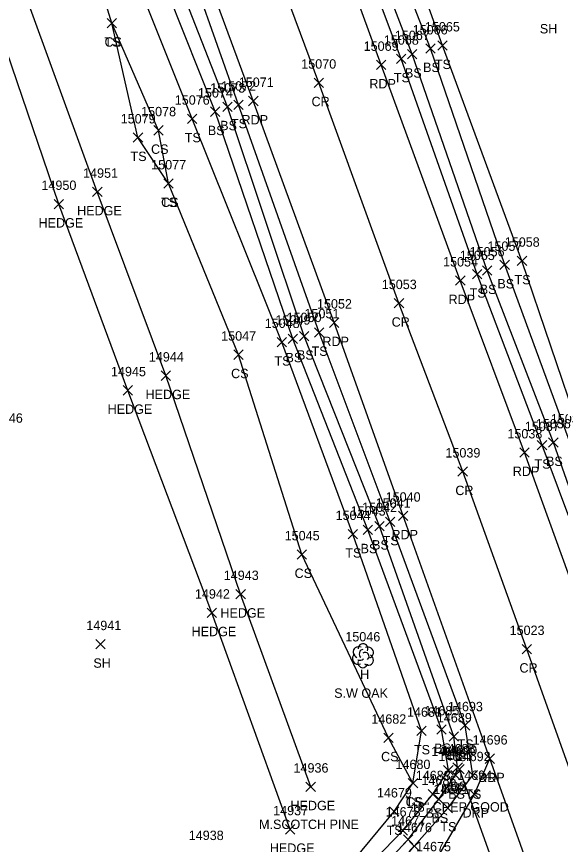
# Model space of a CAD drawing. Extents: x 1439173 to 1457902, y 641926 to 659889.
# Drawn here: x 1446316.6 to 1446432.3, y 653084 to 653260.2 of the extents above; entities that cross this region are included whole.
import ezdxf

# ---------------------------------------------------------------- set-up
doc = ezdxf.new("R2010")
doc.units = 0
for name, color, linetype in [('D_A', 7, 'Continuous'), ('D_C', 7, 'Continuous'), ('D_I', 7, 'Continuous'), ('D_TIC', 7, 'Continuous'), ('DCP', 7, 'Continuous'), ('L_A', 7, 'Continuous'), ('L_C', 7, 'Continuous'), ('L_I', 7, 'Continuous'), ('L_TIC', 7, 'Continuous'), ('LAHR', 7, 'Continuous'), ('LELB', 7, 'Continuous'), ('LTD', 7, 'Continuous'), ('P_A', 7, 'Continuous'), ('P_I', 7, 'Continuous'), ('P_TIC', 7, 'Continuous'), ('PET', 7, 'Continuous'), ('PRC', 7, 'Continuous'), ('R_A', 7, 'Continuous'), ('R_I', 7, 'Continuous'), ('R_TIC', 7, 'Continuous'), ('RDP', 7, 'Continuous')]:
    doc.layers.add(name, color=color, linetype=linetype)

msp = doc.modelspace()

# ---------------------------------------------------------------- linework, layer by layer
at = {"layer": 'D_TIC'}
for points in [[(1446409.88, 653099), (1446411.88, 653101)], [(1446411.88, 653099), (1446409.88, 653101)]]:
    msp.add_lwpolyline(points, dxfattribs=at)
at = {"layer": 'DCP'}
msp.add_lwpolyline([(1446431.99, 653041.08), (1446410.88, 653100)], dxfattribs=at)
at = {"layer": 'L_TIC'}
for points in [[(1446335.89, 653257.78), (1446337.89, 653259.78)], [(1446337.89, 653257.78), (1446335.89, 653259.78)], [(1446335.89, 653257.78), (1446337.89, 653259.78)], [(1446337.89, 653257.78), (1446335.89, 653259.78)], [(1446403.66, 653252.38), (1446405.66, 653254.38)], [(1446405.66, 653252.38), (1446403.66, 653254.38)], [(1446406.21, 653253.02), (1446408.21, 653255.02)], [(1446408.21, 653253.02), (1446406.21, 653255.02)], [(1446397.47, 653250.2), (1446399.47, 653252.2)], [(1446399.47, 653250.2), (1446397.47, 653252.2)], [(1446399.81, 653251.19), (1446401.81, 653253.19)], [(1446401.81, 653251.19), (1446399.81, 653253.19)], [(1446360.5, 653240), (1446362.5, 653242)], [(1446362.5, 653240), (1446360.5, 653242)], [(1446362.81, 653240.42), (1446364.81, 653242.42)], [(1446364.81, 653240.42), (1446362.81, 653242.42)], [(1446357.87, 653238.95), (1446359.87, 653240.95)], [(1446359.87, 653238.95), (1446357.87, 653240.95)], [(1446352.99, 653237.43), (1446354.99, 653239.43)], [(1446354.99, 653237.43), (1446352.99, 653239.43)], [(1446345.79, 653234.97), (1446347.79, 653236.97)], [(1446347.79, 653234.97), (1446345.79, 653236.97)], [(1446341.45, 653233.44), (1446343.45, 653235.44)], [(1446343.45, 653233.44), (1446341.45, 653235.44)], [(1446347.93, 653223.66), (1446349.93, 653225.66)], [(1446349.93, 653223.66), (1446347.93, 653225.66)], [(1446347.93, 653223.66), (1446349.93, 653225.66)], [(1446349.93, 653223.66), (1446347.93, 653225.66)], [(1446332.8, 653221.88), (1446334.8, 653223.88)], [(1446334.8, 653221.88), (1446332.8, 653223.88)], [(1446324.59, 653219.29), (1446326.59, 653221.29)], [(1446326.59, 653219.29), (1446324.59, 653221.29)], [(1446419.47, 653206.33), (1446421.47, 653208.33)], [(1446421.47, 653206.33), (1446419.47, 653208.33)], [(1446423.15, 653207.2), (1446425.15, 653209.2)], [(1446425.15, 653207.2), (1446423.15, 653209.2)], [(1446413.6, 653204.37), (1446415.6, 653206.37)], [(1446415.6, 653204.37), (1446413.6, 653206.37)], [(1446415.72, 653205.14), (1446417.72, 653207.14)], [(1446417.72, 653205.14), (1446415.72, 653207.14)], [(1446379.97, 653191.98), (1446381.97, 653193.98)], [(1446381.97, 653191.98), (1446379.97, 653193.98)], [(1446374.39, 653190.62), (1446376.39, 653192.62)], [(1446376.39, 653190.62), (1446374.39, 653192.62)], [(1446376.83, 653191.17), (1446378.83, 653193.17)], [(1446378.83, 653191.17), (1446376.83, 653193.17)], [(1446372.08, 653189.91), (1446374.08, 653191.91)], [(1446374.08, 653189.91), (1446372.08, 653191.91)], [(1446362.81, 653187.23), (1446364.81, 653189.23)], [(1446364.81, 653187.23), (1446362.81, 653189.23)], [(1446347.35, 653182.77), (1446349.35, 653184.77)], [(1446349.35, 653182.77), (1446347.35, 653184.77)], [(1446339.29, 653179.64), (1446341.29, 653181.64)], [(1446341.29, 653179.64), (1446339.29, 653181.64)], [(1446427.41, 653167.97), (1446429.41, 653169.97)], [(1446429.41, 653167.97), (1446427.41, 653169.97)], [(1446429.82, 653168.55), (1446431.82, 653170.55)], [(1446431.82, 653168.55), (1446429.82, 653170.55)], [(1446395.11, 653151.66), (1446397.11, 653153.66)], [(1446397.11, 653151.66), (1446395.11, 653153.66)], [(1446390.37, 653149.98), (1446392.37, 653151.98)], [(1446392.37, 653149.98), (1446390.37, 653151.98)], [(1446392.81, 653150.76), (1446394.81, 653152.76)], [(1446394.81, 653150.76), (1446392.81, 653152.76)], [(1446387.16, 653149.05), (1446389.16, 653151.05)], [(1446389.16, 653149.05), (1446387.16, 653151.05)], [(1446376.33, 653144.72), (1446378.33, 653146.72)], [(1446378.33, 653144.72), (1446376.33, 653146.72)], [(1446363.29, 653136.28), (1446365.29, 653138.28)], [(1446365.29, 653136.28), (1446363.29, 653138.28)], [(1446357.15, 653132.32), (1446359.15, 653134.32)], [(1446359.15, 653132.32), (1446357.15, 653134.32)], [(1446333.48, 653125.61), (1446335.48, 653127.61)], [(1446335.48, 653125.61), (1446333.48, 653127.61)], [(1446406.02, 653107.48), (1446408.02, 653109.48)], [(1446408.02, 653107.48), (1446406.02, 653109.48)], [(1446411.03, 653108.35), (1446413.03, 653110.35)], [(1446413.03, 653108.35), (1446411.03, 653110.35)], [(1446394.73, 653105.7), (1446396.73, 653107.7)], [(1446396.73, 653105.7), (1446394.73, 653107.7)], [(1446401.75, 653107.17), (1446403.75, 653109.17)], [(1446403.75, 653107.17), (1446401.75, 653109.17)], [(1446408.67, 653105.98), (1446410.67, 653107.98)], [(1446410.67, 653105.98), (1446408.67, 653107.98)], [(1446407.48, 653098.82), (1446409.48, 653100.82)], [(1446409.48, 653098.82), (1446407.48, 653100.82)], [(1446409.46, 653099.38), (1446411.46, 653101.38)], [(1446411.46, 653099.38), (1446409.46, 653101.38)], [(1446409, 653097.73), (1446411, 653099.73)], [(1446411, 653097.73), (1446409, 653099.73)], [(1446412.68, 653097.73), (1446414.68, 653099.73)], [(1446414.68, 653097.73), (1446412.68, 653099.73)], [(1446378.19, 653095.29), (1446380.19, 653097.29)], [(1446380.19, 653095.29), (1446378.19, 653097.29)], [(1446399.96, 653096.05), (1446401.96, 653098.05)], [(1446401.96, 653096.05), (1446399.96, 653098.05)], [(1446399.96, 653096.05), (1446401.96, 653098.05)], [(1446401.96, 653096.05), (1446399.96, 653098.05)], [(1446404.19, 653093.69), (1446406.19, 653095.69)], [(1446406.19, 653093.69), (1446404.19, 653095.69)], [(1446405.45, 653092.65), (1446407.45, 653094.65)], [(1446407.45, 653092.65), (1446405.45, 653094.65)], [(1446395.93, 653090), (1446397.93, 653092)], [(1446397.93, 653090), (1446395.93, 653092)], [(1446407.38, 653090.76), (1446409.38, 653092.76)], [(1446409.38, 653090.76), (1446407.38, 653092.76)], [(1446373.8, 653086.22), (1446375.8, 653088.22)], [(1446375.8, 653086.22), (1446373.8, 653088.22)], [(1446397.77, 653085.95), (1446399.77, 653087.95)], [(1446399.77, 653085.95), (1446397.77, 653087.95)], [(1446398.95, 653084.03), (1446400.95, 653086.03)], [(1446400.95, 653084.03), (1446398.95, 653086.03)], [(1446400.24, 653082.62), (1446402.24, 653084.62)], [(1446402.24, 653082.62), (1446400.24, 653084.62)]]:
    msp.add_lwpolyline(points, dxfattribs=at)
at = {"layer": 'LAHR'}
for points in [[(1446374.8, 653087.22), (1446358.15, 653133.32), (1446340.29, 653180.64), (1446325.59, 653220.29), (1446310.02, 653265.93), (1446293.25, 653314.34), (1446272.73, 653363.63), (1446259.74, 653397.26), (1446243.92, 653438.57), (1446224.87, 653490.1), (1446208.08, 653538.07), (1446191.13, 653578.35), (1446174.4, 653624.69), (1446162.04, 653656.79), (1446147.88, 653700.83)], [(1446379.19, 653096.29), (1446364.29, 653137.28), (1446348.35, 653183.77), (1446333.8, 653222.88), (1446316.53, 653270.29), (1446299.79, 653316.81), (1446281.51, 653363.23), (1446266.34, 653401.75), (1446250.67, 653442.85), (1446231.86, 653494.12), (1446214.99, 653542.12), (1446198.12, 653582.18), (1446182.4, 653627.85), (1446169.11, 653662.52), (1446155.24, 653695.86)]]:
    msp.add_lwpolyline(points, dxfattribs=at)
at = {"layer": 'LELB'}
for points in [[(1446477.99, 653112.45), (1446458.68, 653109.39), (1446455.03, 653111.09), (1446455.2, 653109.28), (1446454.26, 653108.99), (1446452.57, 653115.32), (1446443.57, 653133.34), (1446430.82, 653169.55), (1446416.72, 653206.14), (1446400.81, 653252.19), (1446381.3, 653302.87), (1446366.74, 653347.21), (1446351.22, 653384.28), (1446336.38, 653428.77), (1446322.88, 653463.15), (1446306.14, 653509.96), (1446285.82, 653564.53), (1446269.13, 653609.31), (1446254.89, 653649.86), (1446237.16, 653698.28), (1446225.43, 653729.46), (1446209.13, 653772.78)], [(1446455.63, 653105.58), (1446450.42, 653107.21), (1446448.27, 653111.79), (1446442.15, 653132.34), (1446428.41, 653168.97), (1446414.6, 653205.37), (1446398.47, 653251.2), (1446379.18, 653302.6), (1446363.23, 653345.95), (1446349.43, 653384), (1446333.66, 653427.72), (1446320.54, 653462.53), (1446303.28, 653509.03), (1446282.78, 653564.55), (1446266.64, 653608.16), (1446251.43, 653648.12), (1446233.96, 653695.8), (1446222.09, 653728.46), (1446206.35, 653771.42)], [(1446376.98, 653066.21), (1446377.89, 653064.21), (1446388.34, 653072.76), (1446399.95, 653085.03), (1446406.45, 653093.65), (1446410, 653098.73), (1446410.46, 653100.38), (1446409.67, 653106.98), (1446393.81, 653151.76), (1446377.83, 653192.17), (1446361.5, 653241), (1446341.84, 653291.19), (1446327.7, 653334.46), (1446312.86, 653372.54), (1446296.21, 653416.29), (1446283.46, 653452.03), (1446268.13, 653497.02), (1446246.71, 653552.02), (1446230.58, 653596.06), (1446216.68, 653636.52), (1446198.13, 653682.53), (1446185.53, 653714.43), (1446171.64, 653759.78)], [(1446378.33, 653062.47), (1446390.08, 653070.06), (1446401.24, 653083.62), (1446408.38, 653091.76), (1446413.68, 653098.73), (1446412.03, 653109.35), (1446396.11, 653152.66), (1446380.97, 653192.98), (1446363.81, 653241.42), (1446345.97, 653292.01), (1446330.01, 653335.45), (1446315.75, 653373.17), (1446299.72, 653417.91), (1446286.81, 653452.81), (1446269.35, 653497.72), (1446249.15, 653552.75), (1446232.6, 653596.8), (1446218.69, 653636.87), (1446200.79, 653684.15), (1446189.9, 653715.72), (1446173.83, 653760.53)], [(1446375.95, 653068.13), (1446385.07, 653076.64), (1446396.93, 653091), (1446400.96, 653097.05), (1446402.75, 653108.17), (1446388.16, 653150.05), (1446373.08, 653190.91), (1446353.99, 653238.43), (1446333.83, 653288.86), (1446318.96, 653332.33), (1446306.9, 653370.81), (1446290.38, 653414.95), (1446278.95, 653450.64), (1446264.38, 653495.78), (1446240.39, 653549.07), (1446221.21, 653591.94), (1446207.8, 653634.25), (1446193.95, 653680.51), (1446174.83, 653709.55)], [(1446376.98, 653066.21), (1446386.94, 653074.69), (1446398.77, 653086.95), (1446405.19, 653094.69), (1446408.48, 653099.82), (1446407.02, 653108.48), (1446391.37, 653150.98), (1446375.39, 653191.62), (1446358.87, 653239.95), (1446338.89, 653290.28), (1446324.65, 653333.64), (1446310.09, 653372.08), (1446294.29, 653415.71), (1446281.4, 653451.5), (1446264.38, 653495.78), (1446234.66, 653547.81), (1446211.51, 653588.86), (1446198.51, 653630.7), (1446187.71, 653653.84)], [(1446400.96, 653097.05), (1446395.73, 653106.7), (1446377.33, 653145.72), (1446363.81, 653188.23), (1446348.93, 653224.66), (1446346.79, 653235.97), (1446336.89, 653258.78), (1446328.14, 653287.24), (1446309.67, 653328.97), (1446293.31, 653366.51), (1446277.4, 653411.82), (1446262.52, 653446.72), (1446249.75, 653491.73), (1446227.81, 653545.93), (1446211.51, 653588.86), (1446192.52, 653630.56), (1446184.57, 653652.48)], [(1446476.16, 653124.23), (1446476.8, 653119.05), (1446477.99, 653112.45), (1446478.24, 653107.24), (1446469.98, 653104.13), (1446455.63, 653105.58), (1446458.68, 653109.39), (1446459.56, 653115.07), (1446461.47, 653119.18), (1446456.28, 653129.88), (1446448.79, 653138.3), (1446436.42, 653171.85), (1446424.15, 653208.2), (1446407.21, 653254.02), (1446388.81, 653305.34), (1446373.39, 653349.63), (1446359.36, 653386.05), (1446341.71, 653431.08), (1446329.66, 653464.76), (1446312.64, 653512.12), (1446295.84, 653568.61), (1446276.81, 653611.34)], [(1446476.8, 653119.05), (1446459.56, 653115.07), (1446454.36, 653115.65), (1446445.74, 653135), (1446433.95, 653170.58), (1446420.47, 653207.33), (1446404.66, 653253.38), (1446384.89, 653304.16), (1446369.4, 653348.16), (1446356.2, 653385.19), (1446339.48, 653430.17), (1446325.89, 653464.1), (1446308.55, 653511.15), (1446291.85, 653567.11), (1446276.81, 653611.34)], [(1446348.93, 653224.66), (1446342.45, 653234.44), (1446336.89, 653258.78)]]:
    msp.add_lwpolyline(points, dxfattribs=at)
at = {"layer": 'LTD'}
msp.add_line((1446390.28, 653124.21), (1446390.28, 653124.21), dxfattribs=at)
msp.add_line((1446390.28, 653124.21), (1446390.28, 653124.21), dxfattribs=at)
msp.add_arc((1446390.33, 653125.65), 1.05, 335.5272, 180.9563, dxfattribs=at)
for centre, major_axis, ratio, start_param, end_param in [((1446389.49, 653124.88), (1.21, -0.51), 0.895232, 1.570796, 4.712389), ((1446390.07, 653124.67), (-0.208, -0.792), 0.645439, 3.141593, 6.283185), ((1446391.32, 653124.8), (-1.14, -0.48), 0.949671, 1.570796, 4.712389), ((1446389.2, 653123.51), (0.58, -1.04), 0.959034, 3.141593, 6.283185), ((1446389.82, 653123.46), (-0.625, -0.083), 0.423636, 0, 3.141593), ((1446390.78, 653124.05), (-0.5, 0.667), 0.989748, 3.141593, 6.283185), ((1446391.28, 653123.38), (-1.09, 0.79), 0.841452, 1.570796, 4.712389), ((1446390.28, 653122.71), (0.26, 1.06), 0.942809, 1.570796, 4.712389)]:
    msp.add_ellipse(centre, major_axis=major_axis, ratio=ratio, start_param=start_param, end_param=end_param, dxfattribs=at)
at = {"layer": 'P_TIC'}
for points in [[(1446393.19, 653248.89), (1446395.19, 653250.89)], [(1446395.19, 653248.89), (1446393.19, 653250.89)], [(1446379.93, 653245.11), (1446381.93, 653247.11)], [(1446381.93, 653245.11), (1446379.93, 653247.11)], [(1446365.99, 653241.22), (1446367.99, 653243.22)], [(1446367.99, 653241.22), (1446365.99, 653243.22)], [(1446410.03, 653203), (1446412.03, 653205)], [(1446412.03, 653203), (1446410.03, 653205)], [(1446396.98, 653198.19), (1446398.98, 653200.19)], [(1446398.98, 653198.19), (1446396.98, 653200.19)], [(1446383.2, 653194.05), (1446385.2, 653196.05)], [(1446385.2, 653194.05), (1446383.2, 653196.05)], [(1446423.71, 653166.41), (1446425.71, 653168.41)], [(1446425.71, 653166.41), (1446423.71, 653168.41)], [(1446410.53, 653162.35), (1446412.53, 653164.35)], [(1446412.53, 653162.35), (1446410.53, 653164.35)], [(1446397.89, 653152.95), (1446399.89, 653154.95)], [(1446399.89, 653152.95), (1446397.89, 653154.95)], [(1446424.18, 653124.58), (1446426.18, 653126.58)], [(1446426.18, 653124.58), (1446424.18, 653126.58)], [(1446416.33, 653101.26), (1446418.33, 653103.26)], [(1446418.33, 653101.26), (1446416.33, 653103.26)]]:
    msp.add_lwpolyline(points, dxfattribs=at)
at = {"layer": 'PET'}
for points in [[(1446508.05, 652854.56), (1446501.14, 652873.96), (1446487.8, 652910.44), (1446473, 652950.56), (1446463.26, 652978.7), (1446448.95, 653016.4), (1446439.93, 653042.41), (1446427.07, 653074.86), (1446417.33, 653102.26), (1446398.89, 653153.95), (1446384.2, 653195.05), (1446366.99, 653242.22), (1446348.29, 653292.81), (1446332.79, 653336.33), (1446318.41, 653374.64), (1446303.64, 653416.39), (1446289.26, 653453.72), (1446272.41, 653498.98), (1446251.77, 653553.94), (1446236.2, 653597.42), (1446220.7, 653638.1), (1446203.72, 653685.75), (1446192.43, 653717.22), (1446176.89, 653761.46)], [(1446547.07, 652831.95), (1446530.28, 652879.59), (1446516.64, 652915.62), (1446502.51, 652955.85), (1446490.58, 652987.88), (1446475.96, 653026.05), (1446467.76, 653049.82), (1446455.96, 653081.21), (1446446.22, 653108.27), (1446437.86, 653130.92), (1446424.71, 653167.41), (1446411.03, 653204), (1446394.19, 653249.89), (1446375.36, 653301.44), (1446359.82, 653344.62), (1446345.77, 653382.82)]]:
    msp.add_lwpolyline(points, dxfattribs=at)
at = {"layer": 'PRC'}
msp.add_lwpolyline([(1446533.64, 652828.13), (1446516.98, 652874.28), (1446502.49, 652912.16), (1446488.58, 652950.44), (1446477.06, 652982.53), (1446462.62, 653021.87), (1446442.49, 653077.51), (1446441.27, 653080.41), (1446425.18, 653125.58), (1446411.53, 653163.35), (1446397.98, 653199.19), (1446380.93, 653246.11), (1446362.13, 653296.7), (1446346.56, 653339.74), (1446331.8, 653378.97), (1446316.39, 653422.05), (1446303.41, 653457.49), (1446286.15, 653503.64), (1446265.9, 653558.29), (1446249.93, 653601.61), (1446234.86, 653642.12), (1446217.1, 653690.86), (1446206.12, 653721.06), (1446190.3, 653765.99)], dxfattribs=at)
at = {"layer": 'R_TIC'}
for points in [[(1446416.33, 653101.26), (1446418.33, 653103.26)], [(1446418.33, 653101.26), (1446416.33, 653103.26)], [(1446413.01, 653093.73), (1446415.01, 653095.73)], [(1446415.01, 653093.73), (1446413.01, 653095.73)]]:
    msp.add_lwpolyline(points, dxfattribs=at)
at = {"layer": 'RDP'}
msp.add_lwpolyline([(1446439.93, 653042.41), (1446426.02, 653048.08), (1446413.43, 653048.64), (1446403.59, 653045.35), (1446387.38, 653038.39), (1446382.65, 653050.41), (1446378.66, 653059.96), (1446393.76, 653067.77), (1446405.25, 653079.56), (1446414.01, 653094.73), (1446417.33, 653102.26)], dxfattribs=at)

# ---------------------------------------------------------------- texts
at = {"layer": 'D_A'}
msp.add_text('P', height=2, dxfattribs=at).set_placement((1446410.26, 653095))
at = {"layer": 'D_C'}
msp.add_text('18" CPEP GOOD', height=2, dxfattribs=at).set_placement((1446400.48, 653091))
at = {"layer": 'D_I'}
msp.add_text('14690', height=2, dxfattribs=at).set_placement((1446407.16, 653103))
at = {"layer": 'L_A'}
for s, p in [('SH', (1446427.95, 653256.6)), ('TS', (1446335.3, 653253.78)), ('CS', (1446335.33, 653253.78)), ('BS', (1446403.11, 653248.38)), ('TS', (1446405.62, 653249.02)), ('BS', (1446399.25, 653247.19)), ('TS', (1446396.88, 653246.2)), ('BS', (1446359.94, 653236)), ('TS', (1446362.22, 653236.42)), ('BS', (1446357.31, 653234.95)), ('TS', (1446352.4, 653233.43)), ('CS', (1446345.23, 653230.97)), ('TS', (1446340.86, 653229.44)), ('TS', (1446347.33, 653219.66)), ('CS', (1446347.37, 653219.66)), ('HEDGE', (1446329.5, 653217.88)), ('HEDGE', (1446321.29, 653215.29)), ('BS', (1446418.91, 653202.33)), ('TS', (1446422.56, 653203.2)), ('BS', (1446415.16, 653201.14)), ('TS', (1446413.01, 653200.37)), ('BS', (1446373.83, 653186.62)), ('BS', (1446376.27, 653187.17)), ('TS', (1446379.38, 653187.98)), ('TS', (1446371.49, 653185.91)), ('CS', (1446362.26, 653183.23)), ('HEDGE', (1446344.05, 653178.77)), ('HEDGE', (1446335.99, 653175.64)), ('TS', (1446426.82, 653163.97)), ('BS', (1446429.26, 653164.55)), ('BS', (1446389.81, 653145.98)), ('BS', (1446392.25, 653146.76)), ('TS', (1446394.52, 653147.66)), ('TS', (1446386.57, 653145.05)), ('CS', (1446375.77, 653140.72)), ('HEDGE', (1446359.99, 653132.28)), ('HEDGE', (1446353.85, 653128.32)), ('SH', (1446332.96, 653121.61)), ('H', (1446389.71, 653119.21)), ('TS', (1446410.44, 653104.35)), ('TS', (1446401.16, 653103.17)), ('BS', (1446405.46, 653103.48)), ('BS', (1446408.11, 653101.98)), ('CS', (1446394.17, 653101.7)), ('BS', (1446408.9, 653095.38)), ('BS', (1446406.92, 653094.82)), ('BS', (1446408.44, 653093.73)), ('TS', (1446412.09, 653093.73)), ('TS', (1446399.37, 653092.05)), ('CS', (1446399.4, 653092.05)), ('HEDGE', (1446374.89, 653091.29)), ('BS', (1446403.63, 653089.69)), ('BS', (1446404.89, 653088.65)), ('TS', (1446406.79, 653086.76)), ('TS', (1446395.34, 653086)), ('HEDGE', (1446370.5, 653082.22))]:
    msp.add_text(s, height=2, dxfattribs=at).set_placement(p)
at = {"layer": 'L_C'}
for s, p in [('S.W OAK', (1446384.19, 653115.21)), ('M.SCOTCH PINE', (1446368.21, 653087.29))]:
    msp.add_text(s, height=2, dxfattribs=at).set_placement(p)
at = {"layer": 'L_I'}
for s, p in [('15065', (1446403.49, 653257.02)), ('15067', (1446397.1, 653255.19)), ('15066', (1446400.89, 653256.38)), ('15068', (1446394.76, 653254.2)), ('15074', (1446355.2, 653242.95)), ('15073', (1446357.83, 653244)), ('15072', (1446360.14, 653244.42)), ('15076', (1446350.27, 653241.43)), ('15078', (1446343.12, 653238.97)), ('15079', (1446338.77, 653237.44)), ('15077', (1446345.26, 653227.66)), ('15077', (1446345.26, 653227.66)), ('14951', (1446330.77, 653225.88)), ('14950', (1446321.91, 653223.29)), ('15058', (1446420.48, 653211.2)), ('15057', (1446416.8, 653210.33)), ('15055', (1446410.93, 653208.37)), ('15056', (1446413, 653209.14)), ('15051', (1446377.87, 653195.98)), ('15048', (1446369.41, 653193.91)), ('15049', (1446371.71, 653194.62)), ('15050', (1446374.07, 653195.17)), ('15047', (1446360.15, 653191.23)), ('14944', (1446344.76, 653186.77)), ('14945', (1446336.7, 653183.64)), ('14946', (1446310.51, 653173.75)), ('15036', (1446427.1, 653172.55)), ('15035', (1446430.28, 653173.58)), ('15037', (1446424.74, 653171.97)), ('15042', (1446390.14, 653154.76)), ('15041', (1446393.01, 653155.66)), ('15044', (1446384.49, 653153.05)), ('15043', (1446387.7, 653153.98)), ('15045', (1446373.66, 653148.72)), ('14943', (1446360.7, 653140.28)), ('14942', (1446354.56, 653136.32)), ('14941', (1446331.45, 653129.61)), ('15046', (1446386.56, 653127.21)), ('14681', (1446399.68, 653111.17)), ('14685', (1446403.38, 653111.48)), ('14693', (1446408.39, 653112.35)), ('14682', (1446392.09, 653109.7)), ('14689', (1446406.03, 653109.98)), ('14684', (1446404.84, 653102.82)), ('14688', (1446406.82, 653103.38)), ('14687', (1446406.36, 653101.73)), ('14692', (1446410.04, 653101.73)), ('14936', (1446375.54, 653099.29)), ('14680', (1446397.23, 653100.05)), ('14680', (1446397.23, 653100.05)), ('14683', (1446401.55, 653097.69)), ('14686', (1446402.76, 653096.65)), ('14679', (1446393.28, 653094)), ('14691', (1446405.31, 653094.76)), ('14937', (1446371.21, 653090.22)), ('14678', (1446395.13, 653089.95)), ('14677', (1446396.31, 653088.03)), ('14676', (1446397.55, 653086.62)), ('14938', (1446353.25, 653084.94))]:
    msp.add_text(s, height=2, dxfattribs=at).set_placement(p)
at = {"layer": 'P_A'}
for s, p in [('RDP', (1446391.68, 653244.89)), ('CR', (1446379.37, 653241.11)), ('RDP', (1446364.48, 653237.22)), ('RDP', (1446408.52, 653199)), ('CR', (1446396.42, 653194.19)), ('RDP', (1446381.69, 653190.05)), ('RDP', (1446422.19, 653162.41)), ('CR', (1446409.97, 653158.35)), ('RDP', (1446396.38, 653148.95)), ('CR', (1446423.61, 653120.58)), ('RDP', (1446414.82, 653097.26))]:
    msp.add_text(s, height=2, dxfattribs=at).set_placement(p)
at = {"layer": 'P_I'}
for s, p in [('15069', (1446390.46, 653252.89)), ('15070', (1446377.18, 653249.11)), ('15071', (1446363.89, 653245.22)), ('15054', (1446407.36, 653207)), ('15053', (1446394.32, 653202.19)), ('15052', (1446380.53, 653198.05)), ('15038', (1446421.04, 653170.41)), ('15039', (1446407.86, 653166.35)), ('15040', (1446395.14, 653156.95)), ('15023', (1446421.51, 653128.58)), ('14696', (1446413.64, 653105.26))]:
    msp.add_text(s, height=2, dxfattribs=at).set_placement(p)
at = {"layer": 'R_A'}
for p in [(1446414.82, 653097.26), (1446411.5, 653089.73)]:
    msp.add_text('DRP', height=2, dxfattribs=at).set_placement(p)
at = {"layer": 'R_I'}
for s, p in [('14696', (1446413.64, 653105.26)), ('14694', (1446410.37, 653097.73)), ('14675', (1446401.61, 653082.56))]:
    msp.add_text(s, height=2, dxfattribs=at).set_placement(p)

doc.saveas('drawing.dxf')
